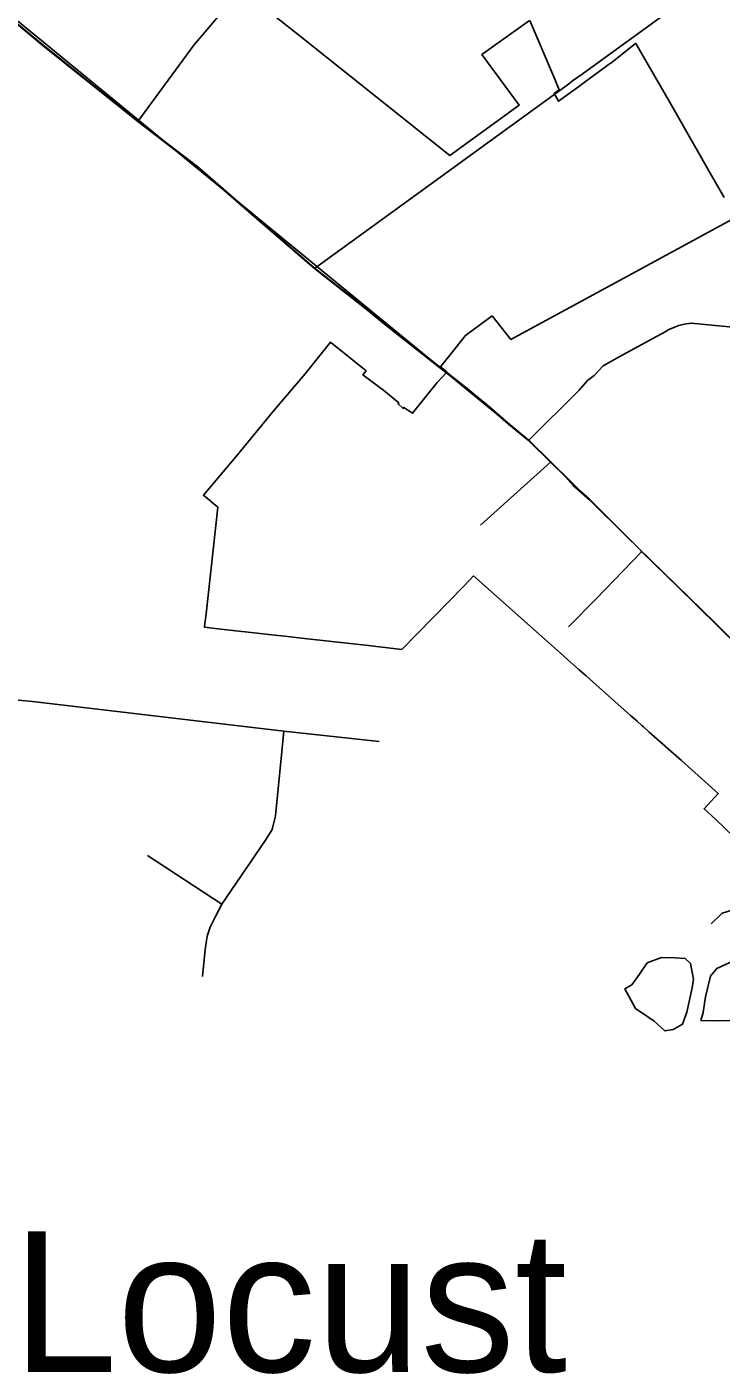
# Model space of a CAD drawing. Extents: x 0 to 34, y 0 to 22.
# Drawn here: x 7.7706 to 7.9656, y 14.2285 to 14.601 of the extents above; entities that cross this region are included whole.
import ezdxf

# ---------------------------------------------------------------- set-up
doc = ezdxf.new("R2010")
doc.units = 0
for name, color, linetype in [('GM_X_City_Street', 7, 'Continuous'), ('GM_X_Corporation', 7, 'Continuous'), ('GM_X_County_Road', 7, 'Continuous'), ('GM_X_Minor_Lake', 7, 'Continuous'), ('GM_X_Minor_River', 7, 'Continuous'), ('GM_X_Rail_Line', 7, 'Continuous'), ('GM_X_State_Route', 7, 'Continuous'), ('GM_X_Township_Road', 7, 'Continuous'), ('GM_X_Unincorporated_Text', 7, 'Continuous')]:
    doc.layers.add(name, color=color, linetype=linetype)

msp = doc.modelspace()

# ---------------------------------------------------------------- linework, layer by layer
at = {"layer": 'GM_X_City_Street'}
msp.add_line((7.89796, 14.46104), (7.91761, 14.47866), dxfattribs=at)
for points in [[(7.83267, 14.61001), (7.84786, 14.59791), (7.88941, 14.56481), (7.89889, 14.57171), (7.90886, 14.57896), (7.89838, 14.59314), (7.91179, 14.60267)], [(7.91181, 14.60267), (7.91882, 14.58621), (7.92008, 14.58325), (7.91939, 14.58275), (7.91866, 14.58221), (7.9194, 14.58091), (7.91989, 14.58003), (7.9252, 14.5839), (7.92708, 14.58526), (7.9271, 14.58526), (7.93451, 14.59067), (7.93454, 14.59067), (7.94152, 14.59619), (7.94161, 14.59624), (7.95089, 14.58002), (7.95886, 14.56609), (7.95887, 14.56608), (7.96285, 14.55913), (7.96523, 14.55496), (7.96635, 14.55301)], [(7.96954, 14.54743), (7.9339, 14.52803), (7.90651, 14.51315), (7.90124, 14.51975), (7.89376, 14.51424), (7.88938, 14.50869), (7.88681, 14.50544), (7.88857, 14.50402), (7.88845, 14.50387), (7.88844, 14.50386), (7.88581, 14.50106), (7.87892, 14.49244), (7.87807, 14.493), (7.87789, 14.49312), (7.87647, 14.49405), (7.87646, 14.49404), (7.87626, 14.49375), (7.87487, 14.49505), (7.87505, 14.49531), (7.8709, 14.4988), (7.86497, 14.50325), (7.8659, 14.50438), (7.85595, 14.51242), (7.84883, 14.50351), (7.8401, 14.4933), (7.82933, 14.4802), (7.82829, 14.47896), (7.82024, 14.46939), (7.8243, 14.46602), (7.82099, 14.4361), (7.82099, 14.4361), (7.82069, 14.43342), (7.82057, 14.43234), (7.82432, 14.43192), (7.82938, 14.43135), (7.83363, 14.43088), (7.84025, 14.43014), (7.84314, 14.42982), (7.84546, 14.42956), (7.84777, 14.42931), (7.85714, 14.42826), (7.8666, 14.42721), (7.86811, 14.42705), (7.87596, 14.42614), (7.87599, 14.42617), (7.89329, 14.44393), (7.89605, 14.44677), (7.89606, 14.44676), (7.91028, 14.43412), (7.91707, 14.42807), (7.91872, 14.42661), (7.92045, 14.42507), (7.9224, 14.42333), (7.92413, 14.4218), (7.92567, 14.42043), (7.92764, 14.41867), (7.92948, 14.41703), (7.94012, 14.40758), (7.94051, 14.40723), (7.94195, 14.40595), (7.9433, 14.40475), (7.94372, 14.40437), (7.94534, 14.40293), (7.95435, 14.39492), (7.9647, 14.38572), (7.96071, 14.38142), (7.96398, 14.37834), (7.96898, 14.37363)]]:
    msp.add_lwpolyline(points, dxfattribs=at)
at = {"layer": 'GM_X_Corporation'}
for points in [[(7.76659, 14.603), (7.77518, 14.59581), (7.80176, 14.57455), (7.81864, 14.56158), (7.83506, 14.5474), (7.85132, 14.5333), (7.86571, 14.52203), (7.87093, 14.51774), (7.88895, 14.50355), (7.89424, 14.49941), (7.9006, 14.49412), (7.90574, 14.48967), (7.91134, 14.485), (7.9175, 14.47893), (7.92169, 14.4748), (7.92391, 14.47242), (7.92855, 14.46831), (7.94226, 14.45468), (7.96367, 14.43382), (7.98231, 14.41518)], [(7.98231, 14.41518), (7.96367, 14.43382), (7.94226, 14.45468), (7.92855, 14.46831), (7.92391, 14.47242), (7.92169, 14.4748), (7.9175, 14.47893), (7.91134, 14.485), (7.90574, 14.48967), (7.9006, 14.49412), (7.89424, 14.49941), (7.88895, 14.50355), (7.87093, 14.51774), (7.86571, 14.52203), (7.85132, 14.5333), (7.83506, 14.5474), (7.81864, 14.56158), (7.80176, 14.57455), (7.77518, 14.59581), (7.76659, 14.603)]]:
    msp.add_lwpolyline(points, dxfattribs=at)
at = {"layer": 'GM_X_County_Road'}
msp.add_line((7.85144, 14.53304), (7.92266, 14.58486), dxfattribs=at)
msp.add_lwpolyline([(7.92266, 14.58486), (7.92385, 14.58572), (7.9265, 14.58765), (7.92688, 14.58793), (7.9652, 14.61581), (7.97011, 14.61978)], dxfattribs=at)
at = {"layer": 'GM_X_Minor_Lake'}
for points in [[(7.97889, 14.34538), (7.97579, 14.3422), (7.97196, 14.34037), (7.96774, 14.33816), (7.96429, 14.33651), (7.96254, 14.33445), (7.96111, 14.32858), (7.96047, 14.32422), (7.95986, 14.32195), (7.96309, 14.3219), (7.96804, 14.322), (7.97376, 14.32342), (7.97892, 14.32485), (7.98484, 14.32608), (7.98829, 14.32811), (7.9908, 14.33035)], [(7.94973, 14.31909), (7.95202, 14.31943), (7.95471, 14.3209), (7.95591, 14.3243), (7.95653, 14.32733), (7.95735, 14.33112), (7.95778, 14.33358), (7.9569, 14.33797), (7.9554, 14.33933), (7.95256, 14.33957), (7.94876, 14.33963), (7.94474, 14.33818)]]:
    msp.add_lwpolyline(points, dxfattribs=at)
at = {"layer": 'GM_X_Minor_River'}
msp.add_lwpolyline([(7.94474, 14.33818), (7.94259, 14.33499), (7.94045, 14.33198), (7.93853, 14.33087), (7.94148, 14.32531), (7.94467, 14.32316), (7.94674, 14.3218), (7.94973, 14.31909)], dxfattribs=at)
at = {"layer": 'GM_X_Rail_Line'}
msp.add_lwpolyline([(8.09411, 14.30513), (7.91188, 14.48462), (7.73883, 14.62661), (7.37583, 14.95031), (7.27768, 15.03727), (7.11629, 15.18835), (7.09242, 15.20728), (7.06464, 15.22387), (6.89163, 15.30383), (6.63068, 15.45516), (6.60772, 15.46474), (6.58368, 15.4712), (6.35418, 15.49636), (6.26415, 15.50162), (6.17974, 15.50653), (6.14837, 15.51701), (6.12521, 15.53414), (6.05954, 15.61782), (6.04079, 15.63718), (6.02351, 15.65035), (5.8776, 15.71198), (5.85703, 15.71911), (5.83342, 15.72349), (5.69367, 15.73607)], dxfattribs=at)
at = {"layer": 'GM_X_State_Route'}
for points in [[(7.47934, 14.85866), (7.50172, 14.83814), (7.52408, 14.81825), (7.54792, 14.79643), (7.56451, 14.78161), (7.58257, 14.76505), (7.60194, 14.74752), (7.61273, 14.73799), (7.6258, 14.72645), (7.64424, 14.70951), (7.65989, 14.69552), (7.68193, 14.67715), (7.70231, 14.65957), (7.71231, 14.64993), (7.71874, 14.64387), (7.72667, 14.63712), (7.73068, 14.63135), (7.74169, 14.62255), (7.75588, 14.61121), (7.76671, 14.60274), (7.77529, 14.59555), (7.79797, 14.57741)], [(7.79797, 14.57741), (7.80188, 14.57429), (7.81876, 14.56132), (7.83518, 14.54714), (7.85144, 14.53304), (7.86583, 14.52177), (7.86743, 14.52045)], [(7.86743, 14.52045), (7.87104, 14.51748), (7.88783, 14.50426)], [(7.88783, 14.50426), (7.88906, 14.50329), (7.89435, 14.49915), (7.89585, 14.49791)], [(7.89585, 14.49791), (7.90072, 14.49386), (7.90585, 14.48941), (7.91145, 14.48474), (7.91761, 14.47866), (7.9218, 14.47454), (7.92403, 14.47216), (7.92867, 14.46805), (7.93886, 14.45791)], [(7.93886, 14.45791), (7.94238, 14.45442), (7.94325, 14.45356), (7.96379, 14.43356), (7.98243, 14.41492), (8.00605, 14.392), (8.0162, 14.38189), (8.03207, 14.36657), (8.0496, 14.34904), (8.06843, 14.33058), (8.08362, 14.31548), (8.09587, 14.30402), (8.11761, 14.28307), (8.13463, 14.26508)]]:
    msp.add_lwpolyline(points, dxfattribs=at)
at = {"layer": 'GM_X_Township_Road'}
for p, q in [((7.82545, 14.35459), (7.80454, 14.36825)), ((7.96268, 14.3491), (7.96546, 14.35173))]:
    msp.add_line(p, q, dxfattribs=at)
for points in [[(7.80188, 14.57429), (7.81758, 14.59574), (7.84411, 14.62714), (7.8487, 14.63245)], [(7.91145, 14.48474), (7.92572, 14.49892), (7.92801, 14.50161), (7.92986, 14.50306), (7.93239, 14.50575), (7.93707, 14.50835), (7.94512, 14.5128), (7.95002, 14.51541), (7.95067, 14.51585), (7.95222, 14.51654), (7.95367, 14.51707), (7.95518, 14.51746), (7.95715, 14.51773), (7.97642, 14.51582), (7.97807, 14.51562), (7.97958, 14.51542), (7.98103, 14.51509), (7.98254, 14.51463), (7.98392, 14.51404), (7.98536, 14.5134), (7.98976, 14.5109)], [(7.92268, 14.43245), (7.93045, 14.44037), (7.9431, 14.4534)], [(7.71852, 14.41659), (7.77031, 14.4117), (7.77225, 14.41147)], [(7.77225, 14.41147), (7.84283, 14.40321), (7.86956, 14.4003)], [(7.82003, 14.3343), (7.82073, 14.34193), (7.82134, 14.34565), (7.82214, 14.34816), (7.82375, 14.35138), (7.82545, 14.35459), (7.83771, 14.37257), (7.83952, 14.37559), (7.84052, 14.3794), (7.84283, 14.40321)], [(7.96546, 14.35173), (7.9658, 14.35206), (7.96942, 14.35321), (7.97139, 14.3537), (7.97353, 14.35337), (7.97534, 14.35337), (7.97682, 14.35419), (7.97813, 14.35584), (7.97896, 14.35798), (7.97928, 14.35978), (7.97978, 14.36126), (7.98175, 14.36373), (7.98455, 14.368), (7.98586, 14.37047)]]:
    msp.add_lwpolyline(points, dxfattribs=at)

# ---------------------------------------------------------------- texts
at = {"layer": 'GM_X_Unincorporated_Text'}
msp.add_text('Locust', height=0.039489, rotation=0, dxfattribs=at).set_placement((7.7667, 14.22332))

doc.saveas('drawing.dxf')
